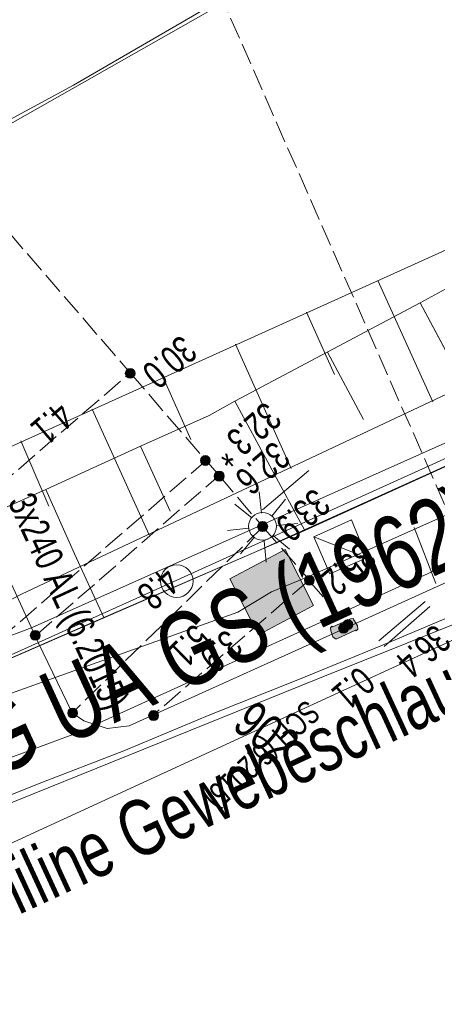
# Model space of a CAD drawing. Header units: metres. Extents: x -740 to 758, y -633 to 854.
# Tile 1030 of 1056: x 498 to 506, y 121 to 140. Entities that reach past the tile are written whole.
import ezdxf

# ---------------------------------------------------------------- set-up
doc = ezdxf.new("R2010")
doc.units = ezdxf.units.M
doc.header["$MEASUREMENT"] = 0
doc.linetypes.add('416_125', pattern=[0.5408, 0.416, -0.1248])
for name, color, linetype in [('gas_projekt.LOVION', 7, 'Continuous'), ('Gis.LOVION', 7, 'Continuous'), ('Grundkarte.LOVION', 7, 'Continuous'), ('Strom.LOVION', 7, 'Continuous'), ('StromBemass.LOVION', 7, 'Continuous'), ('Telko.LOVION', 7, 'Continuous'), ('Wasser.LOVION', 7, 'Continuous'), ('wasser_projekt.LOVION', 7, 'Continuous')]:
    doc.layers.add(name, color=color, linetype=linetype)
doc.styles.add('ERSTELLTER_STIL_1', font='arial.ttf')

msp = doc.modelspace()

# ---------------------------------------------------------------- hatches: boundary and pattern name
at = {"layer": 'Strom.LOVION', "linetype": 'Continuous', "lineweight": 13}
msp.add_hatch(color=7, dxfattribs=at).paths.add_polyline_path([(503.92, 127.672), (504.273, 127.839), (504.29, 127.826), (504.316, 127.858), (504.31, 127.917), (504.256, 128.015), (504.24, 128.028), (504.237, 128.057), (504.179, 128.052), (503.839, 127.9), (503.823, 127.913), (503.796, 127.881), (503.802, 127.823), (503.843, 127.708), (503.891, 127.669)])
at = {"layer": 'StromBemass.LOVION', "linetype": 'Continuous', "lineweight": 13}
for points in [[(500.037, 132.683), (500.044, 132.693), (500.05, 132.703), (500.054, 132.714), (500.057, 132.726), (500.059, 132.737), (500.058, 132.749), (500.057, 132.761), (500.054, 132.772), (500.05, 132.783), (500.044, 132.793), (500.037, 132.803), (500.029, 132.811), (500.02, 132.819), (500.01, 132.825), (499.999, 132.83), (499.988, 132.834), (499.976, 132.836), (499.965, 132.837), (499.953, 132.836), (499.941, 132.834), (499.93, 132.83), (499.919, 132.825), (499.91, 132.819), (499.9, 132.811), (499.892, 132.802), (499.886, 132.793), (499.88, 132.783), (499.876, 132.772), (499.873, 132.76), (499.871, 132.748), (499.871, 132.737), (499.873, 132.725), (499.876, 132.714), (499.88, 132.703), (499.886, 132.692), (499.893, 132.683), (499.901, 132.674), (499.91, 132.667), (499.92, 132.661), (499.931, 132.656), (499.942, 132.652), (499.953, 132.65), (499.965, 132.649), (499.977, 132.65), (499.989, 132.652), (500, 132.656), (500.01, 132.661), (500.02, 132.667), (500.029, 132.675)], [(500.016, 132.711), (500.021, 132.718), (500.025, 132.725), (500.027, 132.732), (500.029, 132.74), (500.03, 132.748), (500.03, 132.756), (500.029, 132.764), (500.027, 132.772), (500.024, 132.779), (500.02, 132.786), (500.016, 132.792), (500.01, 132.798), (500.004, 132.803), (499.997, 132.808), (499.99, 132.811), (499.982, 132.813), (499.975, 132.815), (499.967, 132.815), (499.959, 132.815), (499.951, 132.813), (499.943, 132.811), (499.936, 132.807), (499.929, 132.803), (499.923, 132.798), (499.918, 132.792), (499.913, 132.786), (499.909, 132.779), (499.906, 132.771), (499.904, 132.763), (499.903, 132.756), (499.903, 132.748), (499.904, 132.74), (499.906, 132.732), (499.909, 132.724), (499.913, 132.717), (499.918, 132.711), (499.923, 132.705), (499.93, 132.7), (499.936, 132.696), (499.944, 132.692), (499.951, 132.69), (499.959, 132.689), (499.967, 132.688), (499.975, 132.689), (499.983, 132.69), (499.99, 132.693), (499.998, 132.696), (500.004, 132.7), (500.011, 132.705)], [(500.016, 132.711), (500.021, 132.718), (500.025, 132.725), (500.027, 132.732), (500.029, 132.74), (500.03, 132.748), (500.03, 132.756), (500.029, 132.764), (500.027, 132.772), (500.024, 132.779), (500.02, 132.786), (500.016, 132.792), (500.01, 132.798), (500.004, 132.803), (499.997, 132.808), (499.99, 132.811), (499.982, 132.813), (499.975, 132.815), (499.967, 132.815), (499.959, 132.815), (499.951, 132.813), (499.943, 132.811), (499.936, 132.807), (499.929, 132.803), (499.923, 132.798), (499.918, 132.792), (499.913, 132.786), (499.909, 132.779), (499.906, 132.771), (499.904, 132.763), (499.903, 132.756), (499.903, 132.748), (499.904, 132.74), (499.906, 132.732), (499.909, 132.724), (499.913, 132.717), (499.918, 132.711), (499.923, 132.705), (499.93, 132.7), (499.936, 132.696), (499.944, 132.692), (499.951, 132.69), (499.959, 132.689), (499.967, 132.688), (499.975, 132.689), (499.983, 132.69), (499.99, 132.693), (499.998, 132.696), (500.004, 132.7), (500.011, 132.705)], [(501.474, 131.018), (501.481, 131.028), (501.486, 131.038), (501.491, 131.049), (501.494, 131.06), (501.495, 131.072), (501.495, 131.084), (501.494, 131.095), (501.491, 131.107), (501.486, 131.118), (501.48, 131.128), (501.474, 131.138), (501.465, 131.146), (501.456, 131.154), (501.446, 131.16), (501.436, 131.165), (501.425, 131.168), (501.413, 131.171), (501.401, 131.171), (501.389, 131.171), (501.378, 131.168), (501.367, 131.165), (501.356, 131.16), (501.346, 131.153), (501.337, 131.146), (501.329, 131.137), (501.322, 131.128), (501.317, 131.117), (501.312, 131.106), (501.309, 131.095), (501.308, 131.083), (501.308, 131.071), (501.309, 131.06), (501.312, 131.048), (501.317, 131.037), (501.323, 131.027), (501.329, 131.018), (501.338, 131.009), (501.347, 131.002), (501.357, 130.995), (501.367, 130.99), (501.378, 130.987), (501.39, 130.985), (501.402, 130.984), (501.414, 130.985), (501.425, 130.987), (501.436, 130.991), (501.447, 130.996), (501.457, 131.002), (501.466, 131.009)], [(501.464, 131.037), (501.468, 131.043), (501.472, 131.05), (501.475, 131.058), (501.477, 131.066), (501.478, 131.074), (501.478, 131.082), (501.477, 131.089), (501.475, 131.097), (501.472, 131.105), (501.468, 131.112), (501.463, 131.118), (501.458, 131.124), (501.452, 131.129), (501.445, 131.133), (501.438, 131.136), (501.43, 131.139), (501.422, 131.14), (501.414, 131.141), (501.406, 131.14), (501.398, 131.139), (501.391, 131.136), (501.384, 131.133), (501.377, 131.129), (501.371, 131.124), (501.365, 131.118), (501.361, 131.111), (501.357, 131.104), (501.354, 131.097), (501.352, 131.089), (501.351, 131.081), (501.351, 131.073), (501.352, 131.065), (501.354, 131.058), (501.357, 131.05), (501.361, 131.043), (501.366, 131.037), (501.371, 131.031), (501.377, 131.026), (501.384, 131.022), (501.391, 131.018), (501.399, 131.016), (501.407, 131.014), (501.415, 131.014), (501.423, 131.014), (501.43, 131.016), (501.438, 131.018), (501.445, 131.022), (501.452, 131.026), (501.458, 131.031)], [(501.464, 131.037), (501.468, 131.043), (501.472, 131.05), (501.475, 131.058), (501.477, 131.066), (501.478, 131.074), (501.478, 131.082), (501.477, 131.089), (501.475, 131.097), (501.472, 131.105), (501.468, 131.112), (501.463, 131.118), (501.458, 131.124), (501.452, 131.129), (501.445, 131.133), (501.438, 131.136), (501.43, 131.139), (501.422, 131.14), (501.414, 131.141), (501.406, 131.14), (501.398, 131.139), (501.391, 131.136), (501.384, 131.133), (501.377, 131.129), (501.371, 131.124), (501.365, 131.118), (501.361, 131.111), (501.357, 131.104), (501.354, 131.097), (501.352, 131.089), (501.351, 131.081), (501.351, 131.073), (501.352, 131.065), (501.354, 131.058), (501.357, 131.05), (501.361, 131.043), (501.366, 131.037), (501.371, 131.031), (501.377, 131.026), (501.384, 131.022), (501.391, 131.018), (501.399, 131.016), (501.407, 131.014), (501.415, 131.014), (501.423, 131.014), (501.43, 131.016), (501.438, 131.018), (501.445, 131.022), (501.452, 131.026), (501.458, 131.031)], [(501.742, 130.719), (501.749, 130.729), (501.754, 130.739), (501.759, 130.75), (501.762, 130.762), (501.763, 130.774), (501.763, 130.786), (501.761, 130.797), (501.758, 130.809), (501.754, 130.82), (501.748, 130.831), (501.741, 130.84), (501.733, 130.849), (501.724, 130.857), (501.714, 130.863), (501.703, 130.868), (501.691, 130.872), (501.68, 130.874), (501.668, 130.875), (501.656, 130.874), (501.644, 130.871), (501.633, 130.868), (501.622, 130.863), (501.612, 130.856), (501.602, 130.849), (501.594, 130.84), (501.587, 130.83), (501.582, 130.82), (501.577, 130.808), (501.574, 130.797), (501.573, 130.785), (501.573, 130.773), (501.574, 130.761), (501.577, 130.75), (501.582, 130.738), (501.588, 130.728), (501.595, 130.718), (501.603, 130.71), (501.612, 130.702), (501.622, 130.696), (501.633, 130.691), (501.645, 130.687), (501.656, 130.685), (501.668, 130.684), (501.68, 130.685), (501.692, 130.687), (501.703, 130.691), (501.714, 130.696), (501.724, 130.702), (501.733, 130.71)], [(501.715, 130.745), (501.72, 130.752), (501.723, 130.758), (501.726, 130.766), (501.728, 130.773), (501.729, 130.781), (501.729, 130.789), (501.728, 130.797), (501.726, 130.804), (501.723, 130.812), (501.719, 130.819), (501.715, 130.825), (501.709, 130.831), (501.703, 130.836), (501.697, 130.84), (501.689, 130.843), (501.682, 130.846), (501.674, 130.847), (501.666, 130.848), (501.658, 130.847), (501.651, 130.846), (501.643, 130.843), (501.636, 130.84), (501.63, 130.835), (501.624, 130.83), (501.618, 130.825), (501.614, 130.818), (501.61, 130.811), (501.607, 130.804), (501.605, 130.796), (501.604, 130.789), (501.604, 130.781), (501.605, 130.773), (501.607, 130.765), (501.61, 130.758), (501.614, 130.751), (501.618, 130.745), (501.624, 130.739), (501.63, 130.734), (501.637, 130.73), (501.644, 130.727), (501.651, 130.724), (501.659, 130.723), (501.667, 130.722), (501.675, 130.723), (501.682, 130.724), (501.69, 130.727), (501.697, 130.73), (501.704, 130.734), (501.71, 130.739)], [(501.715, 130.745), (501.72, 130.752), (501.723, 130.758), (501.726, 130.766), (501.728, 130.773), (501.729, 130.781), (501.729, 130.789), (501.728, 130.797), (501.726, 130.804), (501.723, 130.812), (501.719, 130.819), (501.715, 130.825), (501.709, 130.831), (501.703, 130.836), (501.697, 130.84), (501.689, 130.843), (501.682, 130.846), (501.674, 130.847), (501.666, 130.848), (501.658, 130.847), (501.651, 130.846), (501.643, 130.843), (501.636, 130.84), (501.63, 130.835), (501.624, 130.83), (501.618, 130.825), (501.614, 130.818), (501.61, 130.811), (501.607, 130.804), (501.605, 130.796), (501.604, 130.789), (501.604, 130.781), (501.605, 130.773), (501.607, 130.765), (501.61, 130.758), (501.614, 130.751), (501.618, 130.745), (501.624, 130.739), (501.63, 130.734), (501.637, 130.73), (501.644, 130.727), (501.651, 130.724), (501.659, 130.723), (501.667, 130.722), (501.675, 130.723), (501.682, 130.724), (501.69, 130.727), (501.697, 130.73), (501.704, 130.734), (501.71, 130.739)], [(502.57, 129.757), (502.577, 129.767), (502.582, 129.777), (502.587, 129.788), (502.59, 129.799), (502.591, 129.811), (502.591, 129.823), (502.59, 129.835), (502.587, 129.846), (502.582, 129.857), (502.576, 129.868), (502.569, 129.877), (502.561, 129.886), (502.552, 129.893), (502.542, 129.9), (502.531, 129.905), (502.52, 129.908), (502.508, 129.911), (502.497, 129.911), (502.485, 129.911), (502.473, 129.908), (502.462, 129.905), (502.451, 129.899), (502.441, 129.893), (502.432, 129.885), (502.424, 129.877), (502.417, 129.867), (502.411, 129.857), (502.407, 129.846), (502.404, 129.834), (502.403, 129.822), (502.403, 129.811), (502.404, 129.799), (502.407, 129.787), (502.411, 129.776), (502.417, 129.766), (502.424, 129.756), (502.432, 129.748), (502.442, 129.74), (502.452, 129.734), (502.462, 129.729), (502.474, 129.725), (502.485, 129.723), (502.497, 129.722), (502.509, 129.723), (502.521, 129.725), (502.532, 129.729), (502.543, 129.734), (502.553, 129.741), (502.562, 129.748)], [(502.573, 129.757), (502.58, 129.766), (502.586, 129.777), (502.59, 129.788), (502.593, 129.799), (502.595, 129.811), (502.595, 129.823), (502.593, 129.835), (502.59, 129.846), (502.586, 129.857), (502.58, 129.868), (502.573, 129.877), (502.565, 129.886), (502.556, 129.893), (502.546, 129.9), (502.535, 129.905), (502.524, 129.908), (502.512, 129.911), (502.5, 129.911), (502.488, 129.91), (502.477, 129.908), (502.465, 129.904), (502.455, 129.899), (502.445, 129.893), (502.436, 129.885), (502.428, 129.877), (502.421, 129.867), (502.415, 129.857), (502.411, 129.846), (502.408, 129.834), (502.406, 129.822), (502.406, 129.811), (502.408, 129.799), (502.411, 129.787), (502.415, 129.776), (502.421, 129.766), (502.428, 129.756), (502.436, 129.748), (502.445, 129.74), (502.455, 129.734), (502.466, 129.729), (502.477, 129.725), (502.489, 129.723), (502.501, 129.722), (502.513, 129.723), (502.524, 129.725), (502.536, 129.729), (502.546, 129.734), (502.556, 129.741), (502.565, 129.748)], [(502.545, 129.77), (502.55, 129.776), (502.554, 129.783), (502.557, 129.79), (502.559, 129.798), (502.56, 129.806), (502.56, 129.814), (502.559, 129.821), (502.557, 129.829), (502.554, 129.836), (502.55, 129.843), (502.545, 129.849), (502.54, 129.855), (502.534, 129.86), (502.527, 129.864), (502.52, 129.868), (502.513, 129.87), (502.505, 129.871), (502.497, 129.872), (502.489, 129.871), (502.481, 129.87), (502.474, 129.867), (502.467, 129.864), (502.46, 129.86), (502.454, 129.855), (502.449, 129.849), (502.444, 129.843), (502.441, 129.836), (502.438, 129.829), (502.436, 129.821), (502.435, 129.813), (502.435, 129.805), (502.436, 129.798), (502.438, 129.79), (502.441, 129.783), (502.445, 129.776), (502.449, 129.769), (502.455, 129.764), (502.461, 129.759), (502.467, 129.755), (502.474, 129.751), (502.482, 129.749), (502.49, 129.747), (502.497, 129.747), (502.505, 129.747), (502.513, 129.749), (502.52, 129.751), (502.528, 129.755), (502.534, 129.759), (502.54, 129.764)], [(502.55, 129.77), (502.554, 129.776), (502.558, 129.783), (502.561, 129.79), (502.563, 129.798), (502.564, 129.806), (502.564, 129.813), (502.563, 129.821), (502.561, 129.829), (502.558, 129.836), (502.554, 129.843), (502.549, 129.849), (502.544, 129.855), (502.538, 129.86), (502.531, 129.864), (502.524, 129.867), (502.517, 129.87), (502.509, 129.871), (502.501, 129.872), (502.493, 129.871), (502.486, 129.87), (502.478, 129.867), (502.471, 129.864), (502.465, 129.86), (502.459, 129.855), (502.453, 129.849), (502.449, 129.843), (502.445, 129.836), (502.442, 129.828), (502.44, 129.821), (502.439, 129.813), (502.439, 129.805), (502.44, 129.797), (502.442, 129.79), (502.445, 129.783), (502.449, 129.776), (502.453, 129.769), (502.459, 129.764), (502.465, 129.759), (502.472, 129.755), (502.479, 129.751), (502.486, 129.749), (502.494, 129.747), (502.502, 129.747), (502.509, 129.747), (502.517, 129.749), (502.525, 129.751), (502.532, 129.755), (502.538, 129.759), (502.544, 129.764)], [(503.466, 128.73), (503.473, 128.739), (503.479, 128.75), (503.483, 128.761), (503.486, 128.772), (503.487, 128.784), (503.487, 128.796), (503.486, 128.807), (503.483, 128.819), (503.478, 128.83), (503.473, 128.84), (503.466, 128.85), (503.457, 128.858), (503.448, 128.866), (503.438, 128.872), (503.428, 128.877), (503.416, 128.881), (503.405, 128.883), (503.393, 128.884), (503.381, 128.883), (503.37, 128.881), (503.358, 128.877), (503.348, 128.872), (503.338, 128.865), (503.329, 128.858), (503.321, 128.849), (503.314, 128.84), (503.308, 128.829), (503.304, 128.818), (503.301, 128.807), (503.299, 128.795), (503.3, 128.783), (503.301, 128.772), (503.304, 128.76), (503.308, 128.749), (503.314, 128.739), (503.321, 128.729), (503.329, 128.721), (503.338, 128.713), (503.348, 128.707), (503.359, 128.702), (503.37, 128.698), (503.382, 128.696), (503.394, 128.696), (503.405, 128.696), (503.417, 128.699), (503.428, 128.702), (503.439, 128.707), (503.449, 128.714), (503.458, 128.721)], [(503.432, 128.745), (503.436, 128.752), (503.44, 128.758), (503.443, 128.766), (503.445, 128.773), (503.446, 128.781), (503.446, 128.789), (503.445, 128.797), (503.443, 128.804), (503.44, 128.812), (503.436, 128.818), (503.432, 128.825), (503.426, 128.83), (503.42, 128.835), (503.413, 128.84), (503.406, 128.843), (503.399, 128.845), (503.391, 128.847), (503.383, 128.847), (503.376, 128.847), (503.368, 128.845), (503.36, 128.843), (503.353, 128.839), (503.347, 128.835), (503.341, 128.83), (503.335, 128.824), (503.331, 128.818), (503.327, 128.811), (503.324, 128.804), (503.322, 128.796), (503.321, 128.789), (503.321, 128.781), (503.322, 128.773), (503.324, 128.765), (503.327, 128.758), (503.331, 128.751), (503.336, 128.745), (503.341, 128.739), (503.347, 128.734), (503.354, 128.73), (503.361, 128.727), (503.368, 128.724), (503.376, 128.723), (503.384, 128.722), (503.392, 128.723), (503.399, 128.724), (503.407, 128.727), (503.414, 128.73), (503.42, 128.734), (503.426, 128.739)], [(503.435, 128.746), (503.44, 128.752), (503.444, 128.759), (503.446, 128.766), (503.448, 128.774), (503.449, 128.781), (503.449, 128.789), (503.448, 128.797), (503.446, 128.805), (503.443, 128.812), (503.44, 128.819), (503.435, 128.825), (503.43, 128.831), (503.424, 128.836), (503.417, 128.84), (503.41, 128.843), (503.402, 128.846), (503.395, 128.847), (503.387, 128.847), (503.379, 128.847), (503.371, 128.845), (503.364, 128.843), (503.357, 128.84), (503.35, 128.835), (503.344, 128.83), (503.339, 128.825), (503.334, 128.818), (503.331, 128.812), (503.328, 128.804), (503.326, 128.797), (503.325, 128.789), (503.325, 128.781), (503.326, 128.773), (503.328, 128.766), (503.331, 128.758), (503.335, 128.752), (503.339, 128.745), (503.345, 128.74), (503.351, 128.735), (503.357, 128.73), (503.364, 128.727), (503.372, 128.725), (503.379, 128.723), (503.387, 128.723), (503.395, 128.723), (503.403, 128.725), (503.41, 128.727), (503.417, 128.731), (503.424, 128.735), (503.43, 128.74)], [(504.117, 127.814), (504.124, 127.824), (504.13, 127.834), (504.134, 127.845), (504.137, 127.856), (504.138, 127.868), (504.138, 127.879), (504.137, 127.891), (504.134, 127.902), (504.129, 127.913), (504.124, 127.924), (504.117, 127.933), (504.109, 127.942), (504.1, 127.949), (504.09, 127.955), (504.079, 127.96), (504.068, 127.964), (504.056, 127.966), (504.045, 127.967), (504.033, 127.966), (504.021, 127.964), (504.01, 127.96), (504, 127.955), (503.99, 127.949), (503.981, 127.941), (503.973, 127.933), (503.966, 127.923), (503.96, 127.913), (503.956, 127.902), (503.953, 127.891), (503.952, 127.879), (503.952, 127.867), (503.953, 127.856), (503.956, 127.844), (503.961, 127.833), (503.966, 127.823), (503.973, 127.814), (503.981, 127.805), (503.99, 127.798), (504, 127.791), (504.011, 127.786), (504.022, 127.783), (504.034, 127.781), (504.045, 127.78), (504.057, 127.781), (504.069, 127.783), (504.08, 127.787), (504.09, 127.792), (504.1, 127.798), (504.109, 127.805)], [(504.097, 127.822), (504.102, 127.829), (504.106, 127.836), (504.109, 127.843), (504.111, 127.851), (504.112, 127.859), (504.112, 127.867), (504.111, 127.875), (504.109, 127.883), (504.106, 127.89), (504.102, 127.897), (504.097, 127.903), (504.092, 127.909), (504.086, 127.914), (504.079, 127.919), (504.072, 127.922), (504.064, 127.924), (504.056, 127.926), (504.048, 127.926), (504.04, 127.926), (504.032, 127.924), (504.025, 127.922), (504.017, 127.918), (504.011, 127.914), (504.005, 127.909), (503.999, 127.903), (503.994, 127.897), (503.991, 127.89), (503.988, 127.882), (503.986, 127.874), (503.985, 127.866), (503.985, 127.858), (503.986, 127.851), (503.988, 127.843), (503.991, 127.835), (503.995, 127.828), (503.999, 127.822), (504.005, 127.816), (504.011, 127.811), (504.018, 127.807), (504.025, 127.803), (504.033, 127.801), (504.041, 127.799), (504.049, 127.799), (504.056, 127.8), (504.064, 127.801), (504.072, 127.804), (504.079, 127.807), (504.086, 127.811), (504.092, 127.816)], [(504.2, 127.885), (504.207, 127.895), (504.213, 127.905), (504.217, 127.916), (504.22, 127.927), (504.221, 127.939), (504.221, 127.951), (504.22, 127.962), (504.217, 127.974), (504.212, 127.984), (504.207, 127.995), (504.2, 128.004), (504.192, 128.013), (504.183, 128.02), (504.173, 128.026), (504.162, 128.031), (504.151, 128.035), (504.139, 128.037), (504.128, 128.038), (504.116, 128.037), (504.104, 128.035), (504.093, 128.031), (504.083, 128.026), (504.073, 128.02), (504.064, 128.012), (504.056, 128.004), (504.049, 127.994), (504.043, 127.984), (504.039, 127.973), (504.036, 127.962), (504.035, 127.95), (504.035, 127.938), (504.036, 127.927), (504.039, 127.915), (504.044, 127.904), (504.049, 127.894), (504.056, 127.885), (504.064, 127.876), (504.073, 127.869), (504.083, 127.862), (504.094, 127.857), (504.105, 127.854), (504.117, 127.852), (504.128, 127.851), (504.14, 127.852), (504.152, 127.854), (504.163, 127.858), (504.173, 127.863), (504.183, 127.869), (504.192, 127.877)], [(504.174, 127.889), (504.178, 127.895), (504.182, 127.902), (504.185, 127.909), (504.187, 127.917), (504.188, 127.925), (504.188, 127.933), (504.187, 127.941), (504.185, 127.948), (504.182, 127.956), (504.178, 127.963), (504.173, 127.969), (504.168, 127.975), (504.162, 127.98), (504.155, 127.984), (504.148, 127.987), (504.14, 127.99), (504.133, 127.991), (504.125, 127.992), (504.117, 127.991), (504.109, 127.99), (504.102, 127.987), (504.094, 127.984), (504.088, 127.979), (504.082, 127.974), (504.076, 127.969), (504.072, 127.962), (504.068, 127.955), (504.065, 127.948), (504.063, 127.94), (504.062, 127.932), (504.062, 127.925), (504.063, 127.917), (504.065, 127.909), (504.068, 127.902), (504.072, 127.895), (504.077, 127.888), (504.082, 127.883), (504.088, 127.878), (504.095, 127.874), (504.102, 127.87), (504.11, 127.868), (504.117, 127.866), (504.125, 127.866), (504.133, 127.866), (504.141, 127.868), (504.148, 127.87), (504.155, 127.874), (504.162, 127.878), (504.168, 127.883)], [(504.178, 127.888), (504.183, 127.895), (504.186, 127.902), (504.189, 127.909), (504.191, 127.917), (504.192, 127.925), (504.192, 127.933), (504.191, 127.94), (504.189, 127.948), (504.186, 127.956), (504.182, 127.962), (504.178, 127.969), (504.172, 127.975), (504.166, 127.98), (504.159, 127.984), (504.152, 127.987), (504.145, 127.99), (504.137, 127.991), (504.129, 127.992), (504.121, 127.991), (504.113, 127.989), (504.106, 127.987), (504.099, 127.984), (504.092, 127.979), (504.086, 127.974), (504.081, 127.969), (504.076, 127.962), (504.072, 127.955), (504.069, 127.948), (504.067, 127.94), (504.066, 127.932), (504.066, 127.924), (504.067, 127.916), (504.069, 127.909), (504.072, 127.901), (504.076, 127.895), (504.081, 127.888), (504.086, 127.882), (504.092, 127.877), (504.099, 127.873), (504.106, 127.87), (504.114, 127.867), (504.122, 127.866), (504.129, 127.865), (504.137, 127.866), (504.145, 127.867), (504.153, 127.87), (504.16, 127.873), (504.166, 127.878), (504.173, 127.883)], [(498.222, 127.677), (498.228, 127.686), (498.234, 127.697), (498.239, 127.708), (498.241, 127.719), (498.243, 127.731), (498.243, 127.743), (498.241, 127.755), (498.238, 127.766), (498.234, 127.777), (498.228, 127.787), (498.221, 127.797), (498.213, 127.806), (498.204, 127.813), (498.194, 127.82), (498.183, 127.825), (498.172, 127.828), (498.16, 127.83), (498.148, 127.831), (498.136, 127.83), (498.125, 127.828), (498.114, 127.824), (498.103, 127.819), (498.093, 127.813), (498.084, 127.805), (498.076, 127.797), (498.069, 127.787), (498.063, 127.777), (498.059, 127.765), (498.056, 127.754), (498.054, 127.742), (498.054, 127.73), (498.056, 127.719), (498.059, 127.707), (498.063, 127.696), (498.069, 127.686), (498.076, 127.676), (498.084, 127.668), (498.093, 127.66), (498.103, 127.654), (498.114, 127.649), (498.125, 127.645), (498.137, 127.643), (498.149, 127.642), (498.161, 127.643), (498.172, 127.645), (498.184, 127.649), (498.194, 127.654), (498.204, 127.66), (498.213, 127.668)], [(498.201, 127.691), (498.206, 127.697), (498.21, 127.704), (498.213, 127.711), (498.215, 127.719), (498.216, 127.727), (498.216, 127.734), (498.215, 127.742), (498.213, 127.75), (498.21, 127.757), (498.206, 127.764), (498.201, 127.77), (498.196, 127.776), (498.19, 127.781), (498.183, 127.785), (498.176, 127.788), (498.168, 127.791), (498.161, 127.792), (498.153, 127.793), (498.145, 127.792), (498.137, 127.791), (498.13, 127.788), (498.123, 127.785), (498.116, 127.781), (498.11, 127.776), (498.105, 127.77), (498.1, 127.764), (498.096, 127.757), (498.094, 127.749), (498.092, 127.742), (498.091, 127.734), (498.091, 127.726), (498.092, 127.718), (498.094, 127.711), (498.097, 127.703), (498.1, 127.697), (498.105, 127.69), (498.11, 127.685), (498.117, 127.68), (498.123, 127.675), (498.13, 127.672), (498.138, 127.67), (498.145, 127.668), (498.153, 127.668), (498.161, 127.668), (498.169, 127.67), (498.176, 127.672), (498.183, 127.676), (498.19, 127.68), (498.196, 127.685)], [(498.938, 126.194), (498.945, 126.204), (498.951, 126.214), (498.955, 126.225), (498.958, 126.236), (498.959, 126.248), (498.959, 126.259), (498.958, 126.271), (498.955, 126.282), (498.95, 126.293), (498.945, 126.303), (498.938, 126.313), (498.93, 126.321), (498.921, 126.329), (498.911, 126.335), (498.9, 126.34), (498.889, 126.344), (498.877, 126.346), (498.866, 126.346), (498.854, 126.346), (498.843, 126.343), (498.832, 126.34), (498.821, 126.335), (498.811, 126.328), (498.802, 126.321), (498.794, 126.312), (498.787, 126.303), (498.782, 126.293), (498.777, 126.282), (498.775, 126.27), (498.773, 126.259), (498.773, 126.247), (498.775, 126.235), (498.778, 126.224), (498.782, 126.213), (498.788, 126.203), (498.794, 126.194), (498.803, 126.185), (498.812, 126.178), (498.821, 126.171), (498.832, 126.166), (498.843, 126.163), (498.855, 126.161), (498.866, 126.16), (498.878, 126.161), (498.89, 126.163), (498.901, 126.167), (498.911, 126.172), (498.921, 126.178), (498.93, 126.185)], [(498.906, 126.214), (498.91, 126.221), (498.914, 126.228), (498.917, 126.235), (498.919, 126.243), (498.92, 126.25), (498.92, 126.258), (498.919, 126.266), (498.917, 126.274), (498.914, 126.281), (498.91, 126.288), (498.905, 126.294), (498.9, 126.3), (498.894, 126.305), (498.887, 126.309), (498.88, 126.313), (498.873, 126.315), (498.865, 126.316), (498.857, 126.317), (498.849, 126.316), (498.841, 126.315), (498.834, 126.312), (498.827, 126.309), (498.82, 126.305), (498.814, 126.3), (498.809, 126.294), (498.804, 126.288), (498.8, 126.281), (498.797, 126.273), (498.795, 126.266), (498.794, 126.258), (498.795, 126.25), (498.796, 126.242), (498.798, 126.235), (498.8, 126.227), (498.804, 126.22), (498.809, 126.214), (498.814, 126.208), (498.82, 126.203), (498.827, 126.199), (498.834, 126.196), (498.842, 126.193), (498.849, 126.192), (498.857, 126.191), (498.865, 126.192), (498.873, 126.193), (498.88, 126.196), (498.888, 126.199), (498.894, 126.204), (498.9, 126.209)], [(500.484, 126.147), (500.491, 126.156), (500.497, 126.166), (500.501, 126.177), (500.504, 126.189), (500.505, 126.201), (500.505, 126.212), (500.504, 126.224), (500.501, 126.236), (500.496, 126.247), (500.491, 126.257), (500.484, 126.266), (500.476, 126.275), (500.467, 126.282), (500.457, 126.289), (500.446, 126.294), (500.435, 126.297), (500.423, 126.3), (500.411, 126.3), (500.399, 126.299), (500.388, 126.297), (500.377, 126.294), (500.366, 126.288), (500.356, 126.282), (500.347, 126.275), (500.339, 126.266), (500.332, 126.256), (500.326, 126.246), (500.322, 126.235), (500.319, 126.224), (500.318, 126.212), (500.318, 126.2), (500.319, 126.188), (500.322, 126.177), (500.327, 126.166), (500.332, 126.156), (500.339, 126.146), (500.347, 126.137), (500.356, 126.13), (500.366, 126.124), (500.377, 126.119), (500.388, 126.115), (500.4, 126.113), (500.412, 126.112), (500.424, 126.113), (500.435, 126.115), (500.446, 126.119), (500.457, 126.124), (500.467, 126.13), (500.476, 126.138)], [(500.457, 126.175), (500.462, 126.182), (500.466, 126.188), (500.469, 126.196), (500.471, 126.203), (500.472, 126.211), (500.472, 126.219), (500.471, 126.227), (500.469, 126.235), (500.466, 126.242), (500.462, 126.249), (500.457, 126.255), (500.452, 126.261), (500.446, 126.266), (500.439, 126.27), (500.432, 126.273), (500.424, 126.276), (500.417, 126.277), (500.409, 126.278), (500.401, 126.277), (500.393, 126.276), (500.386, 126.273), (500.379, 126.27), (500.372, 126.266), (500.366, 126.261), (500.36, 126.255), (500.356, 126.248), (500.352, 126.242), (500.349, 126.234), (500.347, 126.227), (500.346, 126.219), (500.346, 126.211), (500.347, 126.203), (500.349, 126.195), (500.352, 126.188), (500.356, 126.181), (500.361, 126.175), (500.366, 126.169), (500.372, 126.164), (500.379, 126.16), (500.386, 126.157), (500.394, 126.154), (500.401, 126.153), (500.409, 126.152), (500.417, 126.153), (500.425, 126.154), (500.432, 126.157), (500.439, 126.16), (500.446, 126.164), (500.452, 126.169)]]:
    msp.add_hatch(color=7, dxfattribs=at).paths.add_polyline_path(points)
at = {"layer": 'Telko.LOVION', "linetype": 'Continuous', "lineweight": 13}
msp.add_hatch(color=7, dxfattribs=at).paths.add_polyline_path([(502.42, 127.747), (503.474, 128.308), (502.926, 129.377), (501.873, 128.816)])

# ---------------------------------------------------------------- linework, layer by layer
at = {"layer": 'Gis.LOVION', "color": 7, "linetype": 'Continuous', "lineweight": 13}
for points in [[(462.884, 120.394), (470.961, 124.094), (480.199, 128.456), (489.141, 132.98), (498.882, 138.248), (511.384, 145.499)], [(514.468, 138.9), (512.557, 137.885), (510.803, 136.931), (507.263, 135.048), (505.509, 134.093), (501.969, 132.21), (501.478, 131.94), (500.162, 131.353), (498.351, 130.526), (496.524, 129.712), (494.713, 128.885), (492.873, 128.055), (491.769, 127.562), (491.044, 127.27), (489.163, 126.554), (487.312, 125.841), (485.447, 125.112), (483.566, 124.396)], [(484.336, 122.417), (488.144, 123.676), (488.287, 123.72), (491.955, 124.906), (492.842, 125.199), (495.776, 126.476), (499.462, 128.078), (502.383, 129.339), (503.304, 129.739), (514.256, 134.712), (514.838, 134.961)], [(506.232, 132.745), (505.509, 134.093), (506.955, 131.397)], [(503.739, 133.151), (504.427, 131.859)], [(501.969, 132.21), (503.304, 129.739)], [(501.969, 132.21), (503.304, 129.739)], [(501.969, 132.21), (503.304, 129.739)], [(500.162, 131.353), (500.727, 130.108)], [(498.9, 129.294), (498.351, 130.526), (498.9, 129.294), (499.462, 128.078)]]:
    msp.add_lwpolyline(points, dxfattribs=at)
at = {"layer": 'Gis.LOVION', "color": 44, "linetype": 'Continuous', "lineweight": 18}
for points in [[(463.969, 116.702), (472.773, 119.158), (482.144, 121.715), (492.842, 125.199), (502.383, 129.339), (514.838, 134.961)], [(464.784, 114.417), (473.627, 116.922), (482.799, 119.4), (493.898, 123.012), (503.524, 126.894), (517.489, 132.486)], [(502.434, 130.482), (502.474, 130.072)], [(502.291, 129.98), (501.969, 130.244)], [(502.671, 130.017), (502.936, 130.339)], [(502.763, 129.834), (503.173, 129.874)], [(501.826, 129.743), (502.236, 129.783)], [(502.709, 129.637), (503.014, 129.386)], [(503.478, 129.623), (504.493, 129.22)], [(502.077, 129.294), (502.328, 129.6)], [(502.525, 129.545), (502.566, 129.135)]]:
    msp.add_lwpolyline(points, dxfattribs=at)
msp.add_lwpolyline([(503.478, 129.623), (504.201, 129.945), (504.493, 129.22), (503.784, 128.914)], close=True, dxfattribs=at)
msp.add_circle((502.496, 129.821), 0.266, dxfattribs=at)
at = {"layer": 'Grundkarte.LOVION', "color": 253, "linetype": 'Continuous', "lineweight": 18}
for points in [[(451.236, 115.132), (452.315, 115.592), (468.622, 122.92), (477.632, 127.2), (486.657, 131.629), (495.68, 136.383), (507.077, 142.847), (518.98, 150.188), (530.285, 157.589), (530.667, 157.005), (538.643, 162.189), (542.951, 164.679), (547.335, 166.999), (552.931, 169.615), (585.222, 184.27), (586.991, 184.915), (588.731, 185.263), (592.75, 185.567), (594.983, 185.401)], [(574.116, 160.012), (572.066, 159.22), (559.715, 154.348), (553.404, 151.78), (544.114, 147.946), (534.777, 143.989), (525.818, 140.098), (500.855, 128.791), (495.816, 126.525), (490.695, 124.487), (486.917, 123.231), (481.17, 121.546), (473.913, 119.595), (466.858, 117.693), (462.063, 116.249), (457.382, 114.55), (453.775, 113.045)]]:
    msp.add_lwpolyline(points, dxfattribs=at)
at = {"layer": 'Grundkarte.LOVION', "color": 8, "linetype": 'Continuous', "lineweight": 18}
for points in [[(594.983, 185.401), (592.75, 185.567), (588.731, 185.263), (586.991, 184.915), (585.222, 184.27), (552.931, 169.615), (547.335, 166.999), (542.951, 164.679), (538.643, 162.189), (530.667, 157.005), (530.285, 157.589), (518.98, 150.188), (507.077, 142.847), (495.68, 136.383), (486.657, 131.629), (477.632, 127.2), (468.622, 122.92), (452.315, 115.592), (451.236, 115.132)], [(542.951, 164.679), (538.643, 162.189), (530.667, 157.005), (530.285, 157.589), (518.98, 150.188), (507.077, 142.847), (495.68, 136.383), (486.657, 131.629), (477.632, 127.2), (468.622, 122.92), (452.315, 115.592), (451.236, 115.132), (452.315, 115.592), (468.622, 122.92), (477.632, 127.2), (486.657, 131.629), (495.68, 136.383), (507.077, 142.847), (518.98, 150.188), (530.285, 157.589), (530.667, 157.005), (538.643, 162.189), (542.951, 164.679)], [(453.775, 113.045), (457.382, 114.55), (462.063, 116.249), (466.858, 117.693), (473.913, 119.595), (481.17, 121.546), (486.917, 123.231), (490.695, 124.487), (495.816, 126.525), (500.855, 128.791), (525.818, 140.098), (534.777, 143.989), (544.114, 147.946), (553.404, 151.78), (559.715, 154.348), (572.066, 159.22), (574.116, 160.012)], [(453.775, 113.045), (457.382, 114.55), (462.063, 116.249), (466.858, 117.693), (473.913, 119.595), (481.17, 121.546), (486.917, 123.231), (490.695, 124.487), (495.816, 126.525), (500.855, 128.791), (525.818, 140.098), (534.777, 143.989), (544.114, 147.946), (553.404, 151.78), (559.715, 154.348), (572.066, 159.22), (574.116, 160.012)], [(574.116, 160.012), (572.066, 159.22), (559.715, 154.348), (553.404, 151.78), (544.114, 147.946), (534.777, 143.989), (525.818, 140.098), (500.855, 128.791), (495.816, 126.525), (490.695, 124.487), (486.917, 123.231), (481.17, 121.546), (473.913, 119.595), (466.858, 117.693), (462.063, 116.249), (457.382, 114.55), (453.775, 113.045)], [(516.347, 132.374), (508.115, 128.909), (506.436, 128.243), (504.789, 127.55), (503.169, 126.889), (501.491, 126.222), (499.844, 125.529), (498.192, 124.895), (496.513, 124.228), (495.802, 123.952), (495.116, 123.707), (493.692, 123.154), (493.007, 122.91), (492.295, 122.634), (491.61, 122.389), (490.866, 122.139), (490.18, 121.895), (489.436, 121.645), (488.719, 121.427), (488.033, 121.182), (487.485, 121.04), (486.454, 120.703), (485.907, 120.561), (484.876, 120.224)]]:
    msp.add_lwpolyline(points, dxfattribs=at)
at = {"layer": 'Grundkarte.LOVION', "color": 7, "linetype": 'Continuous', "lineweight": 13}
for points in [[(580.588, 167.886), (576.745, 166.683), (572.653, 165.307), (571.17, 164.748), (569.375, 164.07), (568.376, 163.707), (567.324, 163.279), (566.017, 162.737), (564.488, 162.056), (562.645, 161.255), (559.841, 160.005), (557.096, 158.762), (554.579, 157.599), (552.01, 156.373), (546.923, 153.984), (536.814, 149.153), (533.055, 147.397), (528.701, 145.375), (523.609, 143.045), (512.399, 137.988), (491.084, 128.367), (474.495, 120.893)], [(547.281, 150.62), (538.589, 146.726), (534.197, 144.789), (527.681, 141.906), (512.258, 135.196), (510.023, 134.179), (508.042, 133.276), (506.232, 132.449), (497.896, 128.531), (497.248, 128.201), (495.687, 127.546), (494.412, 126.978), (493.275, 126.513), (492.192, 126.111), (491.166, 125.715), (489.763, 125.253), (488.073, 124.704), (486.149, 124.131), (484.825, 123.765), (474.495, 120.893)], [(504.699, 134.516), (505.754, 132.196)], [(503.34, 133.91), (503.87, 132.721)], [(501.981, 133.304), (503.041, 130.925)], [(500.595, 132.667), (501.125, 131.477)], [(499.235, 132.061), (500.328, 129.655)], [(497.876, 131.455), (498.412, 130.207)]]:
    msp.add_lwpolyline(points, dxfattribs=at)
at = {"layer": 'Grundkarte.LOVION', "color": 9, "linetype": 'Continuous', "lineweight": 18}
msp.add_circle((500.855, 128.775), 0.312, dxfattribs=at)
at = {"layer": 'Strom.LOVION', "color": 1, "linetype": 'Continuous', "lineweight": 18}
for points in [[(558.403, 140.86), (546.709, 145.14), (540.216, 142.319), (537.916, 143.025), (524.235, 137.091), (506.495, 129.298), (498.939, 125.869), (494.803, 124.342), (490.159, 123.016)], [(558.192, 140.603), (546.711, 144.816), (540.219, 141.994), (537.947, 142.703), (524.336, 136.82), (506.583, 129.011), (504.05, 127.862)], [(497.008, 130.203), (498.208, 127.601), (498.857, 126.26), (499.079, 126.105), (499.522, 125.956), (499.945, 126.012), (500.412, 126.22), (504.05, 127.862)]]:
    msp.add_lwpolyline(points, dxfattribs=at)
at = {"layer": 'Strom.LOVION', "color": 7, "linetype": 'Continuous', "lineweight": 13}
msp.add_lwpolyline([(503.92, 127.672), (503.891, 127.669), (503.843, 127.708), (503.802, 127.823), (503.796, 127.881), (503.823, 127.913), (503.839, 127.9), (504.179, 128.052), (504.237, 128.057), (504.24, 128.028), (504.256, 128.015), (504.31, 127.917), (504.316, 127.858), (504.29, 127.826), (504.273, 127.839)], close=True, dxfattribs=at)
at = {"layer": 'StromBemass.LOVION', "color": 7, "linetype": '416_125', "lineweight": 13}
for points in [[(473.299, 171.524), (473.377, 171.325), (473.545, 170.972), (473.869, 170.22), (480.305, 155.48), (499.966, 132.753), (501.415, 131.077), (501.665, 130.791), (502.5, 129.809), (503.348, 128.842), (503.383, 128.787), (504.132, 127.929)], [(497.285, 163.037), (492.453, 160.924), (497.159, 150.271), (499.269, 145.468), (506.41, 129.26)], [(497.008, 130.203), (499.966, 132.753)], [(495.815, 126.229), (501.415, 131.077)], [(498.151, 127.728), (501.665, 130.791)], [(502.5, 129.809), (498.857, 126.26)], [(503.383, 128.787), (500.412, 126.22)], [(504.132, 127.929), (504.05, 127.862)]]:
    msp.add_lwpolyline(points, dxfattribs=at)
at = {"layer": 'StromBemass.LOVION', "color": 7, "linetype": 'Continuous', "lineweight": 13}
for points in [[(503.385, 130.885), (502.497, 130.133)], [(505.609, 128.384), (504.722, 127.632)], [(505.693, 128.288), (504.822, 127.523)]]:
    msp.add_lwpolyline(points, dxfattribs=at)
for centre, radius in [((499.965, 132.743), 0.0938), ((499.967, 132.752), 0.0637), ((499.967, 132.752), 0.0637), ((501.401, 131.078), 0.0937), ((501.414, 131.077), 0.0635), ((501.414, 131.077), 0.0635), ((501.668, 130.779), 0.0953), ((501.667, 130.785), 0.0626), ((501.667, 130.785), 0.0626), ((502.497, 129.817), 0.0944), ((502.501, 129.817), 0.0944), ((502.497, 129.809), 0.0625), ((502.501, 129.809), 0.0624), ((503.393, 128.79), 0.094), ((503.384, 128.785), 0.0624), ((503.387, 128.785), 0.0623), ((504.045, 127.873), 0.0934), ((504.048, 127.863), 0.0637), ((504.128, 127.944), 0.0934), ((504.125, 127.929), 0.0629), ((504.129, 127.928), 0.063), ((498.149, 127.737), 0.0944), ((498.153, 127.73), 0.0625), ((498.866, 126.253), 0.0932), ((498.857, 126.254), 0.0628), ((500.412, 126.206), 0.094), ((500.409, 126.215), 0.0628)]:
    msp.add_circle(centre, radius, dxfattribs=at)
at = {"layer": 'Telko.LOVION', "color": 1, "linetype": 'Continuous', "lineweight": 18}
for points in [[(573.472, 159.195), (571.115, 158.359), (570.316, 158.074), (569.646, 157.521), (537.578, 144.218), (536.784, 143.875), (536.041, 143.462), (516.998, 134.935), (503.361, 128.858), (502.665, 128.569), (502.023, 128.181), (482.204, 121.1), (472.075, 117.686), (471.276, 117.697), (470.612, 117.381), (455.431, 111.685)], [(453.197, 113.52), (465.332, 117.574), (472.909, 119.586), (482.536, 121.931), (491.578, 125.43), (498.092, 127.885), (507.111, 131.915), (511.67, 133.956), (525.782, 140.316), (543.918, 148.296), (556.466, 153.572), (556.917, 153.793)]]:
    msp.add_lwpolyline(points, dxfattribs=at)
at = {"layer": 'Telko.LOVION', "color": 7, "linetype": 'Continuous', "lineweight": 13}
msp.add_lwpolyline([(505.397, 129.796), (505.812, 128.728)], dxfattribs=at)
msp.add_lwpolyline([(502.42, 127.747), (501.873, 128.816), (502.926, 129.377), (503.474, 128.308)], close=True, dxfattribs=at)
msp.add_lwpolyline([(502.42, 127.747), (501.873, 128.816), (502.926, 129.377), (503.474, 128.308)], close=True, dxfattribs=at)
at = {"layer": 'Wasser.LOVION', "color": 94, "linetype": 'Continuous', "lineweight": 18}
msp.add_lwpolyline([(525.003, 136.191), (523.827, 135.677), (518.373, 133.267), (491.035, 120.708), (489.846, 119.719), (489.513, 118.889), (488.592, 117.735), (488.18, 117.561), (487.02, 117.034), (482.694, 115.178), (479.597, 115.57), (477.133, 114.472), (470.934, 111.516)], dxfattribs=at)

# ---------------------------------------------------------------- texts
at = {"layer": 'gas_projekt.LOVION', "color": 5, "linetype": 'Continuous', "lineweight": 18, "insert": (501.983, 114.848), "char_height": 1.06709, "attachment_point": 7, "rotation": 22.1298, "style": 'ERSTELLTER_STIL_1'}
msp.add_mtext('{\\A1;\\W0.71558x;mit Saniline Gewebeschlauch}', dxfattribs=at)
at = {"layer": 'Strom.LOVION', "color": 1, "linetype": 'Continuous', "lineweight": 18, "insert": (497.472, 130.224), "char_height": 0.53356, "attachment_point": 7, "rotation": 294.8119, "style": 'ERSTELLTER_STIL_1'}
msp.add_mtext('{\\A1;\\W0.72367x;3x240 AL (6.2015)}', dxfattribs=at)
at = {"layer": 'Strom.LOVION', "color": 7, "linetype": 'Continuous', "lineweight": 13, "insert": (503.244, 126.626), "char_height": 0.44461, "attachment_point": 7, "rotation": 222.3872, "style": 'ERSTELLTER_STIL_1'}
msp.add_mtext('{\\A1;\\W0.71561x;SCH (6.2015)}', dxfattribs=at)
at = {"layer": 'StromBemass.LOVION', "color": 7, "linetype": 'Continuous', "lineweight": 13, "attachment_point": 7, "style": 'ERSTELLTER_STIL_1'}
for s, insert, char_height, rotation in [('{\\A1;\\W0.71553x;30.0}', (500.934, 133.504), 0.53356, 220.8534), ('{\\A1;\\W0.71554x;4.1}', (498.585, 132.232), 0.53356, 220.8534), ('{\\A1;\\W0.71557x;32.3 *}', (502.548, 132.228), 0.53356, 220.8529), ('{\\A1;\\W0.71557x;32.6}', (502.714, 131.477), 0.53356, 220.8529), ('{\\A1;\\W0.71561x;33.9}', (503.482, 130.577), 0.53353, 220.8486), ('{\\A1;\\W0.71554x;35.2}', (504.364, 129.553), 0.53356, 220.8534), ('{\\A1;\\W0.71559x;4.8}', (500.613, 129.082), 0.53356, 220.8534), ('{\\A1;\\W0.71555x;5.1}', (501.185, 127.99), 0.53355, 224.3944), ('{\\A1;\\W0.71553x;36.4}', (505.789, 127.979), 0.53356, 220.8534), ('{\\A1;\\W0.71564x;3.9}', (501.803, 127.879), 0.53352, 220.8491), ('{\\A1;\\W0.71559x;0.1}', (504.339, 127.174), 0.53356, 220.8534)]:
    msp.add_mtext(s, dxfattribs=dict(at, insert=insert, char_height=char_height, rotation=rotation))
at = {"layer": 'Telko.LOVION', "color": 7, "linetype": 'Continuous', "lineweight": 13, "insert": (501.886, 125.972), "char_height": 0.7114, "attachment_point": 7, "rotation": 320.583, "style": 'ERSTELLTER_STIL_1'}
msp.add_mtext('{\\A1;\\W0.71557x;902}', dxfattribs=at)
at = {"layer": 'Wasser.LOVION', "color": 94, "linetype": 'Continuous', "lineweight": 18, "insert": (493.985, 122.978), "char_height": 1.4228, "attachment_point": 7, "rotation": 24.6576, "style": 'ERSTELLTER_STIL_1'}
msp.add_mtext('{\\A1;\\W0.71953x;200 GG UA GS (1962)}', dxfattribs=at)
at = {"layer": 'wasser_projekt.LOVION', "color": 94, "linetype": 'Continuous', "lineweight": 18, "insert": (496.129, 121.254), "char_height": 1.06708, "attachment_point": 7, "rotation": 24.8106, "style": 'ERSTELLTER_STIL_1'}
msp.add_mtext('{\\A1;\\W0.71559x;(Saniline Gewebeschlauch)}', dxfattribs=at)

doc.saveas('drawing.dxf')
